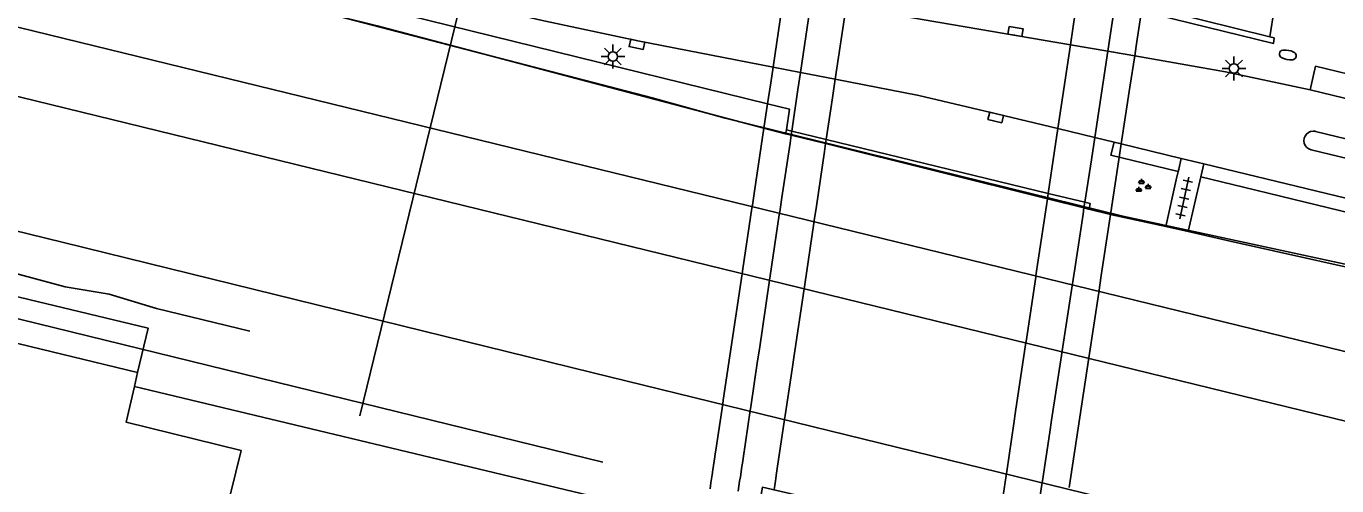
# Model space of a CAD drawing. Extents: x 131000 to 133014, y 396499 to 399001.
# Drawn here: x 132624.5 to 132693.3, y 397152.6 to 397176.7 of the extents above; entities that cross this region are included whole.
import ezdxf

# ---------------------------------------------------------------- set-up
doc = ezdxf.new("R2010")
doc.units = 0
for name, color, linetype in [('gg-afsc-hekwerk', 7, 'Continuous'), ('gg-afsc-muur', 7, 'Continuous'), ('gg-aspt-spoorlijn', 7, 'Continuous'), ('gg-bbg-pilaar viaduct of brug', 7, 'Continuous'), ('gg-knt-bronhoudergrens', 7, 'Continuous'), ('gg-knt-verharding', 7, 'Continuous'), ('gg-knt-verharding niveau 01', 7, 'Continuous'), ('gg-knt-verharding nz', 7, 'Continuous'), ('gg-kntw-beschoeiing', 7, 'Continuous'), ('gg-kwrk-duiker nz buis', 7, 'Continuous'), ('gg-kwrk-kunstwerk', 7, 'Continuous'), ('gg-kwrk-kunstwerk niveau 01', 7, 'Continuous'), ('gt-grn-bladgrens', 7, 'Continuous'), ('gt-grn-groengrens', 7, 'Continuous'), ('gt-symb-brandkraan', 7, 'Continuous'), ('gt-symb-groenvak', 7, 'Continuous'), ('gt-symb-kolk', 7, 'Continuous'), ('gt-symb-lichtmast', 7, 'Continuous'), ('gt-symb-tegel verharding', 7, 'Continuous'), ('gx-grn-maaiveld', 7, 'Continuous')]:
    doc.layers.add(name, color=color, linetype=linetype)

# ---------------------------------------------------------------- blocks, each defined once
blk = doc.blocks.new('gt0-GRVAK')
at = {"layer": 'gt-symb-groenvak'}
for p, q in [((-0.11, 0.189), (-0.228, 0.24)), ((-0.182, 0.153), (0.088, 0.153)), ((-0.091, 0.211), (-0.156, 0.322)), ((-0.047, 0.214), (-0.047, 0.393)), ((-0.004, 0.211), (0.061, 0.322)), ((0.015, 0.189), (0.133, 0.24)), ((0.262, -0.052), (0.197, 0.059)), ((0.305, -0.049), (0.305, 0.13)), ((0.349, -0.052), (0.414, 0.059)), ((-0.245, -0.228), (-0.363, -0.177)), ((-0.318, -0.264), (-0.047, -0.264)), ((-0.226, -0.206), (-0.291, -0.095)), ((-0.183, -0.203), (-0.183, -0.024)), ((-0.139, -0.206), (-0.074, -0.095)), ((-0.12, -0.228), (-0.002, -0.177)), ((0.243, -0.074), (0.125, -0.023)), ((0.17, -0.11), (0.441, -0.11)), ((0.368, -0.074), (0.486, -0.023))]:
    blk.add_line(p, q, dxfattribs=at)
blk = doc.blocks.new('gt0-LMAST')
at = {"layer": 'gt-symb-lichtmast'}
for p, q in [((-0.182, 0.173), (-0.447, 0.438)), ((-0.005, 0.246), (-0.005, 0.621)), ((0.172, 0.173), (0.437, 0.438)), ((-0.255, -0.004), (-0.63, -0.004)), ((-0.182, -0.181), (-0.447, -0.446)), ((-0.005, -0.254), (-0.005, -0.629)), ((0.437, -0.446), (0.172, -0.181)), ((0.245, -0.004), (0.62, -0.004))]:
    blk.add_line(p, q, dxfattribs=at)
blk.add_circle((-0.005, -0.004), 0.25, dxfattribs=at)
blk = doc.blocks.new('gt0-BR')
at = {"layer": 'gt-symb-brandkraan'}
for centre, radius, start, end in [((-0.244, 0), 0.206, 107.56694, 252.43307), ((0.599, -2.664), 3, 106.89205, 107.56694), ((0, -0.691), 0.938, 73.10799, 106.89205), ((-0.599, -2.664), 3, 72.43309, 73.10799), ((0.244, 0), 0.206, 287.56695, 72.43309), ((0.599, 2.664), 3, 252.43307, 253.10797), ((0, 0.691), 0.938, 253.10797, 286.89206), ((-0.599, 2.664), 3, 286.89206, 287.56695)]:
    blk.add_arc(centre, radius, start, end, dxfattribs=at)
blk = doc.blocks.new('gt0-TEG1')
at = {"layer": 'gt-symb-tegel verharding'}
for p, q in [((-1.125, 0), (1.125, 0)), ((-0.9, -0.25), (-0.9, 0.25)), ((-0.45, -0.25), (-0.45, 0.25)), ((0, -0.25), (0, 0.25)), ((0.45, -0.25), (0.45, 0.25)), ((0.9, -0.25), (0.9, 0.25))]:
    blk.add_line(p, q, dxfattribs=at)
blk = doc.blocks.new('gt0-KOLK')
at = {"layer": 'gt-symb-kolk'}
blk.add_lwpolyline([(0, 0), (0.375, 0), (0.375, 0.4), (-0.375, 0.4), (-0.375, 0), (0, 0)], dxfattribs=at)

msp = doc.modelspace()

# ---------------------------------------------------------------- linework, layer by layer
at = {"layer": 'gg-afsc-hekwerk'}
msp.add_lwpolyline([(132636.197, 397160.701), (132631.303, 397161.882), (132628.813, 397162.635), (132626.497, 397163.025), (132621.613, 397164.342), (132619.337, 397164.828), (132610.917, 397166.842)], dxfattribs=at)
at = {"layer": 'gg-afsc-muur'}
for p, q in [((132664.36, 397171.074), (132663.224, 397171.369)), ((132664.36, 397171.074), (132663.224, 397171.369)), ((132684.348, 397166.192), (132681.496, 397166.808)), ((132684.348, 397166.192), (132681.496, 397166.808)), ((132685.512, 397165.941), (132684.348, 397166.192)), ((132685.512, 397165.941), (132684.348, 397166.192)), ((132687.717, 397165.418), (132685.512, 397165.941)), ((132687.717, 397165.418), (132685.512, 397165.941))]:
    msp.add_line(p, q, dxfattribs=at)
msp.add_lwpolyline([(132863.23, 397123.285), (132715.526, 397159.224), (132687.717, 397165.418)], dxfattribs=at)
msp.add_lwpolyline([(132863.23, 397123.285), (132715.526, 397159.224), (132687.717, 397165.418)], dxfattribs=at)
at = {"layer": 'gg-aspt-spoorlijn'}
for points in [[(132110.723, 397302.409), (132226.378, 397274.126), (132549.815, 397194.813), (132708.508, 397156.011), (132769.111, 397141.519), (132818.731, 397129.462), (132868.261, 397117.251), (133000, 397085.097)], [(132110.325, 397298.794), (132321.532, 397247.115), (132372.342, 397234.593), (132835.05, 397121.424), (133000, 397081.027)], [(132572.907, 397174.561), (132591.278, 397169.916), (132615.079, 397163.538), (132654.763, 397153.809)], [(132601.747, 397171.39), (132626.419, 397165.348), (132654.182, 397158.524), (132722.793, 397141.701), (132741.264, 397137.252), (132765.093, 397131.845), (132802.955, 397123.804), (132831.338, 397117.223), (133000, 397075.839)]]:
    msp.add_lwpolyline(points, dxfattribs=at)
at = {"layer": 'gg-bbg-pilaar viaduct of brug'}
for p, q in [((132664.36, 397171.074), (132664.41, 397171.28)), ((132664.41, 397171.28), (132664.685, 397171.213)), ((132664.685, 397171.213), (132666.498, 397170.772)), ((132666.498, 397170.772), (132678.16, 397167.937)), ((132678.16, 397167.937), (132680.086, 397167.469)), ((132680.323, 397167.206), (132680.299, 397167.106))]:
    msp.add_line(p, q, dxfattribs=at)
msp.add_lwpolyline([(132680.086, 397167.469), (132680.37, 397167.4), (132680.323, 397167.206)], dxfattribs=at)
at = {"layer": 'gg-knt-bronhoudergrens'}
for p, q in [((132664.36, 397171.074), (132664.654, 397171.001)), ((132664.654, 397171.001), (132666.465, 397170.55)), ((132666.465, 397170.55), (132678.117, 397167.649)), ((132678.117, 397167.649), (132680.041, 397167.17)), ((132680.041, 397167.17), (132680.299, 397167.106)), ((132680.299, 397167.106), (132681.436, 397166.823)), ((132681.436, 397166.823), (132681.496, 397166.808))]:
    msp.add_line(p, q, dxfattribs=at)
at = {"layer": 'gg-knt-verharding'}
for p, q in [((132691.919, 397173.378), (132701.137, 397171.116)), ((132700.009, 397169.284), (132692.21, 397171.197)), ((132682.001, 397170.533), (132685.143, 397169.773)), ((132691.98, 397170.231), (132699.759, 397168.321)), ((132684.992, 397169.089), (132685.019, 397169.212)), ((132685.019, 397169.212), (132685.143, 397169.773)), ((132686.337, 397169.484), (132685.143, 397169.773)), ((132686.337, 397169.484), (132686.178, 397168.802)), ((132688.589, 397168.939), (132686.337, 397169.484)), ((132684.348, 397166.192), (132684.892, 397168.64)), ((132684.892, 397168.64), (132684.992, 397169.089)), ((132686.178, 397168.802), (132685.512, 397165.941)), ((132694.997, 397167.389), (132688.589, 397168.939))]:
    msp.add_line(p, q, dxfattribs=at)
for points in [[(132663.704, 397174.577), (132656.587, 397175.962), (132651.497, 397177.043), (132642.7, 397179.103), (132616.754, 397185.448), (132576.025, 397195.353), (132535.303, 397205.288), (132513.479, 397210.629), (132482.902, 397218.15), (132453.827, 397225.251)], [(132691.919, 397173.378), (132687.485, 397174.32), (132682.706, 397175.163)], [(132701.137, 397171.116), (132701.458, 397172.374), (132692.213, 397174.619), (132691.919, 397173.378)]]:
    msp.add_lwpolyline(points, dxfattribs=at)
msp.add_arc((132692.093, 397170.715), 0.497, 76.35677, 256.85823, dxfattribs=at)
at = {"layer": 'gg-knt-verharding niveau 01'}
for p, q in [((132679.324, 397175.748), (132679.71, 397178.333)), ((132665.706, 397178.078), (132665.143, 397174.297)), ((132666.971, 397173.941), (132667.54, 397177.764)), ((132681.297, 397175.41), (132681.67, 397177.854)), ((132679.324, 397175.748), (132678.667, 397171.342)), ((132680.605, 397170.872), (132681.297, 397175.41)), ((132665.143, 397174.297), (132665.009, 397173.395)), ((132664.685, 397171.213), (132665.009, 397173.395)), ((132666.824, 397172.961), (132666.971, 397173.941)), ((132666.498, 397170.772), (132666.824, 397172.961)), ((132678.667, 397171.342), (132678.492, 397170.167)), ((132664.164, 397167.711), (132664.591, 397170.58)), ((132664.591, 397170.58), (132664.654, 397171.001)), ((132664.654, 397171.001), (132664.685, 397171.213)), ((132666.465, 397170.55), (132666.498, 397170.772)), ((132680.427, 397169.704), (132680.605, 397170.872)), ((132665.976, 397167.269), (132666.404, 397170.139)), ((132666.404, 397170.139), (132666.465, 397170.55)), ((132678.16, 397167.937), (132678.492, 397170.167)), ((132680.086, 397167.469), (132680.427, 397169.704)), ((132678.117, 397167.649), (132678.16, 397167.937)), ((132664.164, 397167.711), (132664.052, 397166.961)), ((132665.863, 397166.512), (132665.976, 397167.269)), ((132677.637, 397164.428), (132678.066, 397167.304)), ((132678.066, 397167.304), (132678.117, 397167.649)), ((132679.99, 397166.836), (132680.041, 397167.17)), ((132680.041, 397167.17), (132680.086, 397167.469)), ((132664.028, 397166.803), (132663.553, 397163.608)), ((132664.052, 397166.961), (132664.028, 397166.803)), ((132665.841, 397166.363), (132665.863, 397166.512)), ((132679.552, 397163.962), (132679.99, 397166.836)), ((132665.362, 397163.143), (132665.841, 397166.363)), ((132677.637, 397164.428), (132677.517, 397163.627)), ((132679.415, 397163.07), (132679.552, 397163.962)), ((132662.98, 397159.754), (132663.517, 397163.367)), ((132663.517, 397163.367), (132663.553, 397163.608)), ((132665.33, 397162.927), (132665.362, 397163.143)), ((132677.503, 397163.534), (132676.999, 397160.155)), ((132677.517, 397163.627), (132677.503, 397163.534)), ((132678.897, 397159.667), (132679.415, 397163.07)), ((132664.791, 397159.313), (132665.33, 397162.927)), ((132662.887, 397159.13), (132662.98, 397159.754)), ((132676.45, 397156.471), (132676.991, 397160.099)), ((132676.991, 397160.099), (132676.999, 397160.155)), ((132678.34, 397156.011), (132678.892, 397159.637)), ((132678.892, 397159.637), (132678.897, 397159.667)), ((132662.527, 397156.711), (132662.887, 397159.13)), ((132664.698, 397158.689), (132664.791, 397159.313)), ((132664.335, 397156.254), (132664.698, 397158.689)), ((132662.498, 397156.518), (132662.124, 397154.006)), ((132662.527, 397156.711), (132662.498, 397156.518)), ((132664.306, 397156.06), (132664.335, 397156.254)), ((132676.357, 397155.847), (132676.45, 397156.471)), ((132663.921, 397153.473), (132664.306, 397156.06)), ((132675.979, 397153.311), (132676.357, 397155.847)), ((132678.245, 397155.387), (132678.34, 397156.011)), ((132677.856, 397152.836), (132678.245, 397155.387)), ((132662.061, 397153.583), (132661.981, 397153.044)), ((132662.086, 397153.75), (132662.061, 397153.583)), ((132662.124, 397154.006), (132662.086, 397153.75)), ((132663.868, 397153.116), (132663.921, 397153.473)), ((132661.945, 397152.804), (132661.868, 397152.288)), ((132661.981, 397153.044), (132661.945, 397152.804)), ((132663.789, 397152.583), (132663.844, 397152.954)), ((132663.844, 397152.954), (132663.868, 397153.116)), ((132675.948, 397153.105), (132675.491, 397150.037)), ((132675.979, 397153.311), (132675.948, 397153.105)), ((132677.824, 397152.629), (132677.856, 397152.836)), ((132663.757, 397152.369), (132663.789, 397152.583)), ((132677.345, 397149.487), (132677.824, 397152.629))]:
    msp.add_line(p, q, dxfattribs=at)
at = {"layer": 'gg-knt-verharding nz'}
for p, q in [((132679.324, 397175.748), (132667.54, 397177.764)), ((132681.297, 397175.41), (132679.324, 397175.748)), ((132665.143, 397174.297), (132663.704, 397174.577)), ((132666.971, 397173.941), (132665.143, 397174.297)), ((132680.605, 397170.872), (132678.667, 397171.342)), ((132681.625, 397170.624), (132680.605, 397170.872)), ((132682.001, 397170.533), (132681.625, 397170.624))]:
    msp.add_line(p, q, dxfattribs=at)
for points in [[(132682.706, 397175.163), (132681.595, 397175.359), (132681.297, 397175.41)], [(132678.667, 397171.342), (132675.449, 397172.122), (132671.36, 397173.087), (132666.971, 397173.941)]]:
    msp.add_lwpolyline(points, dxfattribs=at)
at = {"layer": 'gg-kntw-beschoeiing'}
msp.add_lwpolyline([(132460.968, 397221.491), (132472.095, 397218.828), (132606.287, 397185.908), (132627.542, 397180.727), (132657.34, 397172.95), (132661.179, 397171.893), (132682.088, 397166.735), (132697.501, 397163.402), (132708.929, 397160.855), (132733.496, 397154.939), (132756.362, 397149.473), (132863.318, 397123.264), (132866.173, 397122.629), (132900.542, 397114.157), (132962.797, 397098.928), (132983.614, 397093.835), (133000, 397089.82)], dxfattribs=at)
at = {"layer": 'gg-kwrk-duiker nz buis'}
msp.add_line((132647.8, 397180.057), (132641.979, 397156.245), dxfattribs=at)
at = {"layer": 'gg-kwrk-kunstwerk'}
msp.add_lwpolyline([(132683.064, 397177.514), (132690, 397175.82), (132690.03, 397176.11), (132689.804, 397176.166)], dxfattribs=at)
at = {"layer": 'gg-kwrk-kunstwerk niveau 01'}
for p, q in [((132664.264, 397178.325), (132663.704, 397174.577)), ((132682.82, 397175.91), (132683.064, 397177.514)), ((132682.706, 397175.163), (132682.82, 397175.91)), ((132682.457, 397173.523), (132682.706, 397175.163)), ((132663.578, 397173.738), (132663.704, 397174.577)), ((132663.578, 397173.738), (132663.415, 397172.646)), ((132682.001, 397170.533), (132682.457, 397173.523)), ((132663.415, 397172.646), (132663.224, 397171.369)), ((132663.224, 397171.369), (132662.729, 397168.06)), ((132681.817, 397169.371), (132681.909, 397169.951)), ((132681.909, 397169.951), (132682.001, 397170.533)), ((132681.453, 397166.933), (132681.817, 397169.371)), ((132662.729, 397168.06), (132662.617, 397167.316)), ((132662.592, 397167.151), (132662.118, 397163.976)), ((132662.617, 397167.316), (132662.592, 397167.151)), ((132680.949, 397163.621), (132681.385, 397166.484)), ((132681.385, 397166.484), (132681.436, 397166.823)), ((132681.436, 397166.823), (132681.453, 397166.933)), ((132662.079, 397163.715), (132661.085, 397157.073)), ((132662.118, 397163.976), (132662.079, 397163.715)), ((132680.814, 397162.73), (132680.949, 397163.621)), ((132680.291, 397159.299), (132680.814, 397162.73)), ((132679.254, 397152.483), (132680.291, 397159.299)), ((132661.057, 397156.884), (132660.691, 397154.432)), ((132661.085, 397157.073), (132661.057, 397156.884)), ((132660.639, 397154.086), (132660.538, 397153.412)), ((132660.664, 397154.254), (132660.639, 397154.086)), ((132660.691, 397154.432), (132660.664, 397154.254)), ((132660.538, 397153.412), (132660.499, 397153.151)), ((132660.435, 397152.726), (132660.387, 397152.405)), ((132660.499, 397153.151), (132660.435, 397152.726))]:
    msp.add_line(p, q, dxfattribs=at)
at = {"layer": 'gt-grn-bladgrens'}
msp.add_lwpolyline([(132630.138, 397157.791), (132646.161, 397153.953), (132662.687, 397149.982), (132663.145, 397152.495), (132683.065, 397147.864), (132711.855, 397140.666), (132735.504, 397134.252)], dxfattribs=at)
at = {"layer": 'gt-grn-groengrens'}
for p, q in [((132688.424, 397168.259), (132686.178, 397168.802)), ((132694.832, 397166.709), (132688.424, 397168.259))]:
    msp.add_line(p, q, dxfattribs=at)
for points in [[(132663.415, 397172.646), (132459.711, 397222.774), (132448.635, 397226.162), (132396.891, 397238.917), (132320.691, 397257.618), (132259.685, 397272.526), (132194.943, 397288.246), (132130.63, 397304.242), (132130.583, 397304.047)], [(132664.41, 397171.28), (132664.571, 397172.362), (132663.415, 397172.646)], [(132681.625, 397170.624), (132681.46, 397169.944), (132684.992, 397169.089)]]:
    msp.add_lwpolyline(points, dxfattribs=at)
at = {"layer": 'gx-grn-maaiveld'}
for p, q in [((132689.804, 397176.166), (132684.434, 397177.5)), ((132690.027, 397177.592), (132689.804, 397176.166)), ((132615.019, 397162.218), (132630.308, 397158.517)), ((132630.308, 397158.517), (132630.138, 397157.791))]:
    msp.add_line(p, q, dxfattribs=at)
for points in [[(132461.363, 397221.46), (132577.826, 397192.877), (132642.896, 397176.737), (132663.224, 397171.369)], [(132630.308, 397158.517), (132630.86, 397160.858), (132615.595, 397164.521), (132615.019, 397162.218)], [(132630.138, 397157.791), (132629.697, 397155.919), (132635.751, 397154.419), (132634.07, 397147.599), (132614.727, 397152.37), (132596.01, 397156.997), (132584.935, 397159.675), (132578.86, 397160.593)]]:
    msp.add_lwpolyline(points, dxfattribs=at)

# ---------------------------------------------------------------- block references
at = {"layer": 'gt-symb-brandkraan', "rotation": 169.8027944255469}
msp.add_blockref('gt0-BR', (132690.752, 397175.211), dxfattribs=at)
at = {"layer": 'gt-symb-groenvak'}
msp.add_blockref('gt0-GRVAK', (132683.108, 397168.308), dxfattribs=at)
at = {"layer": 'gt-symb-kolk'}
for p, rotation in [((132676.412, 397176.248), -9.730305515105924), ((132656.587, 397175.962), 168.0095143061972), ((132675.449, 397172.122), 166.71927868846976)]:
    msp.add_blockref('gt0-KOLK', p, dxfattribs=dict(at, rotation=rotation))
at = {"layer": 'gt-symb-lichtmast'}
for p in [(132655.289, 397175.132), (132687.926, 397174.506)]:
    msp.add_blockref('gt0-LMAST', p, dxfattribs=at)
at = {"layer": 'gt-symb-tegel verharding', "rotation": 77.88123966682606}
msp.add_blockref('gt0-TEG1', (132685.306, 397167.693), dxfattribs=at)

doc.saveas('drawing.dxf')
